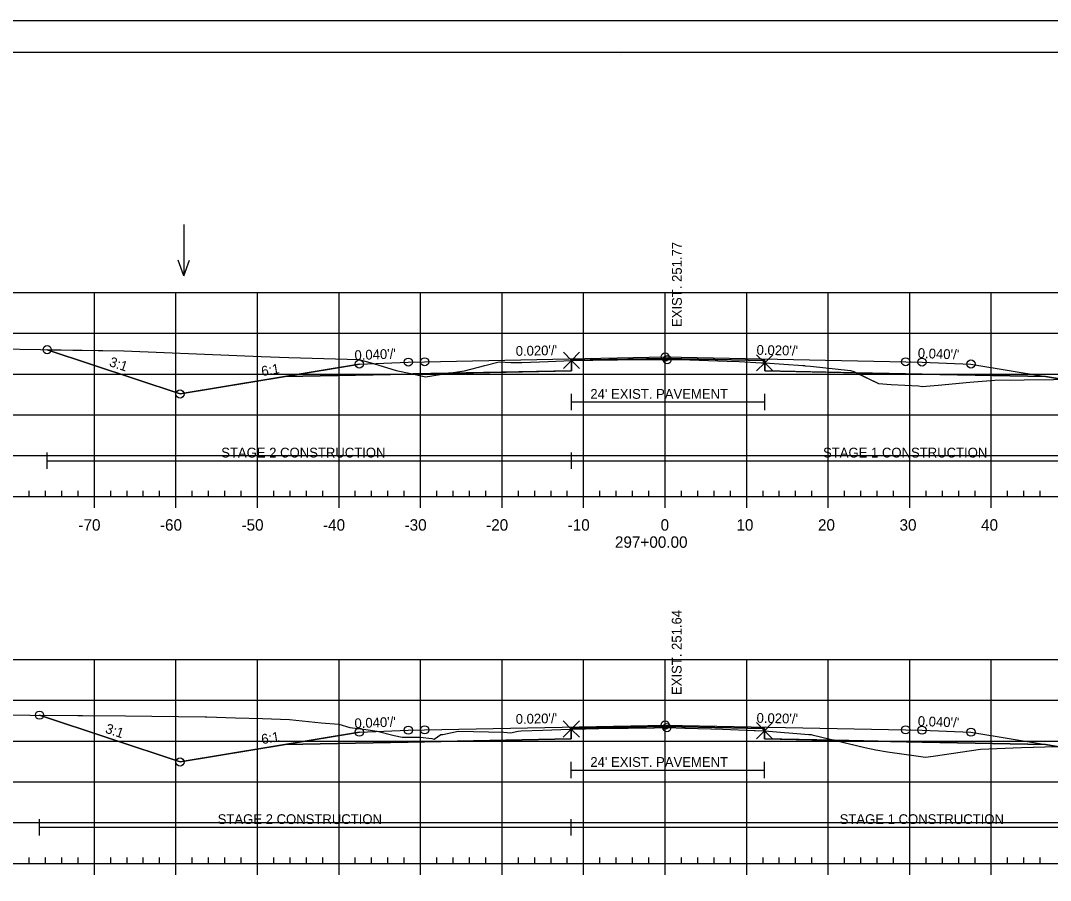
# Model space of a CAD drawing. Extents: x 1365647 to 1367999, y 387113 to 400173.
# Drawn here: x 1365815 to 1365941.3, y 397080.8 to 397186.3 of the extents above; entities that cross this region are included whole.
import ezdxf

# ---------------------------------------------------------------- set-up
doc = ezdxf.new("R2010")
doc.units = 0
for name, color, linetype in [('R_Alt Surface', 7, 'Continuous'), ('R_Axis', 7, 'Continuous'), ('R_Axis Annot', 7, 'Continuous'), ('R_Border', 7, 'Continuous'), ('R_Contours', 7, 'Continuous'), ('R_Exist Surface', 7, 'Continuous'), ('R_Fin Surface', 7, 'Continuous'), ('R_Fin Surface Annot', 7, 'Continuous'), ('R_Grid', 7, 'Continuous'), ('R_No Plot', 7, 'Continuous'), ('R_Proposed Const Limits', 7, 'Continuous'), ('R_Water', 7, 'Continuous'), ('R_Water Annot', 7, 'Continuous'), ('R_Xsect Elev', 7, 'Continuous')]:
    doc.layers.add(name, color=color, linetype=linetype)

msp = doc.modelspace()

# ---------------------------------------------------------------- linework, layer by layer
at = {"layer": 'R_Alt Surface'}
for points in [[(1365847.47, 397142.64), (1365862.59, 397142.94), (1365882.6, 397143.34), (1365882.6, 397144.63), (1365894.09, 397144.86), (1365906.31, 397144.61), (1365906.31, 397143.33), (1365925.59, 397142.94), (1365940.72, 397142.64)], [(1365847.47, 397097.5), (1365862.59, 397097.81), (1365882.57, 397098.21), (1365882.57, 397099.49), (1365894.09, 397099.72), (1365906.27, 397099.48), (1365906.27, 397098.19), (1365925.59, 397097.81), (1365940.72, 397097.5)]]:
    msp.add_lwpolyline(points, dxfattribs=at)
at = {"layer": 'R_Axis'}
for p, q in [((1365816.09, 397127.93), (1365816.09, 397128.63)), ((1365818.09, 397127.93), (1365818.09, 397128.63)), ((1365820.09, 397127.93), (1365820.09, 397128.63)), ((1365822.09, 397127.93), (1365822.09, 397128.63)), ((1365826.09, 397127.93), (1365826.09, 397128.63)), ((1365828.09, 397127.93), (1365828.09, 397128.63)), ((1365830.09, 397127.93), (1365830.09, 397128.63)), ((1365832.09, 397127.93), (1365832.09, 397128.63)), ((1365836.09, 397127.93), (1365836.09, 397128.63)), ((1365838.09, 397127.93), (1365838.09, 397128.63)), ((1365840.09, 397127.93), (1365840.09, 397128.63)), ((1365842.09, 397127.93), (1365842.09, 397128.63)), ((1365846.09, 397127.93), (1365846.09, 397128.63)), ((1365848.09, 397127.93), (1365848.09, 397128.63)), ((1365850.09, 397127.93), (1365850.09, 397128.63)), ((1365852.09, 397127.93), (1365852.09, 397128.63)), ((1365856.09, 397127.93), (1365856.09, 397128.63)), ((1365858.09, 397127.93), (1365858.09, 397128.63)), ((1365860.09, 397127.93), (1365860.09, 397128.63)), ((1365862.09, 397127.93), (1365862.09, 397128.63)), ((1365866.09, 397127.93), (1365866.09, 397128.63)), ((1365868.09, 397127.93), (1365868.09, 397128.63)), ((1365870.09, 397127.93), (1365870.09, 397128.63)), ((1365872.09, 397127.93), (1365872.09, 397128.63)), ((1365876.09, 397127.93), (1365876.09, 397128.63)), ((1365878.09, 397127.93), (1365878.09, 397128.63)), ((1365880.09, 397127.93), (1365880.09, 397128.63)), ((1365882.09, 397127.93), (1365882.09, 397128.63)), ((1365886.09, 397127.93), (1365886.09, 397128.63)), ((1365888.09, 397127.93), (1365888.09, 397128.63)), ((1365890.09, 397127.93), (1365890.09, 397128.63)), ((1365892.09, 397127.93), (1365892.09, 397128.63)), ((1365896.09, 397127.93), (1365896.09, 397128.63)), ((1365898.09, 397127.93), (1365898.09, 397128.63)), ((1365900.09, 397127.93), (1365900.09, 397128.63)), ((1365902.09, 397127.93), (1365902.09, 397128.63)), ((1365906.09, 397127.93), (1365906.09, 397128.63)), ((1365908.09, 397127.93), (1365908.09, 397128.63)), ((1365910.09, 397127.93), (1365910.09, 397128.63)), ((1365912.09, 397127.93), (1365912.09, 397128.63)), ((1365916.09, 397127.93), (1365916.09, 397128.63)), ((1365918.09, 397127.93), (1365918.09, 397128.63)), ((1365920.09, 397127.93), (1365920.09, 397128.63)), ((1365922.09, 397127.93), (1365922.09, 397128.63)), ((1365926.09, 397127.93), (1365926.09, 397128.63)), ((1365928.09, 397127.93), (1365928.09, 397128.63)), ((1365930.09, 397127.93), (1365930.09, 397128.63)), ((1365932.09, 397127.93), (1365932.09, 397128.63)), ((1365936.09, 397127.93), (1365936.09, 397128.63)), ((1365938.09, 397127.93), (1365938.09, 397128.63)), ((1365940.09, 397127.93), (1365940.09, 397128.63)), ((1365749.09, 397127.93), (1366039.09, 397127.93)), ((1365824.09, 397126.53), (1365824.09, 397127.93)), ((1365834.09, 397126.53), (1365834.09, 397127.93)), ((1365844.09, 397126.53), (1365844.09, 397127.93)), ((1365854.09, 397126.53), (1365854.09, 397127.93)), ((1365864.09, 397126.53), (1365864.09, 397127.93)), ((1365874.09, 397126.53), (1365874.09, 397127.93)), ((1365884.09, 397126.53), (1365884.09, 397127.93)), ((1365894.09, 397126.53), (1365894.09, 397127.93)), ((1365904.09, 397126.53), (1365904.09, 397127.93)), ((1365914.09, 397126.53), (1365914.09, 397127.93)), ((1365924.09, 397126.53), (1365924.09, 397127.93)), ((1365934.09, 397126.53), (1365934.09, 397127.93)), ((1365749.09, 397082.93), (1366039.09, 397082.93)), ((1365816.09, 397082.93), (1365816.09, 397083.63)), ((1365818.09, 397082.93), (1365818.09, 397083.63)), ((1365820.09, 397082.93), (1365820.09, 397083.63)), ((1365822.09, 397082.93), (1365822.09, 397083.63)), ((1365824.09, 397081.53), (1365824.09, 397082.93)), ((1365826.09, 397082.93), (1365826.09, 397083.63)), ((1365828.09, 397082.93), (1365828.09, 397083.63)), ((1365830.09, 397082.93), (1365830.09, 397083.63)), ((1365832.09, 397082.93), (1365832.09, 397083.63)), ((1365834.09, 397081.53), (1365834.09, 397082.93)), ((1365836.09, 397082.93), (1365836.09, 397083.63)), ((1365838.09, 397082.93), (1365838.09, 397083.63)), ((1365840.09, 397082.93), (1365840.09, 397083.63)), ((1365842.09, 397082.93), (1365842.09, 397083.63)), ((1365844.09, 397081.53), (1365844.09, 397082.93)), ((1365846.09, 397082.93), (1365846.09, 397083.63)), ((1365848.09, 397082.93), (1365848.09, 397083.63)), ((1365850.09, 397082.93), (1365850.09, 397083.63)), ((1365852.09, 397082.93), (1365852.09, 397083.63)), ((1365854.09, 397081.53), (1365854.09, 397082.93)), ((1365856.09, 397082.93), (1365856.09, 397083.63)), ((1365858.09, 397082.93), (1365858.09, 397083.63)), ((1365860.09, 397082.93), (1365860.09, 397083.63)), ((1365862.09, 397082.93), (1365862.09, 397083.63)), ((1365864.09, 397081.53), (1365864.09, 397082.93)), ((1365866.09, 397082.93), (1365866.09, 397083.63)), ((1365868.09, 397082.93), (1365868.09, 397083.63)), ((1365870.09, 397082.93), (1365870.09, 397083.63)), ((1365872.09, 397082.93), (1365872.09, 397083.63)), ((1365874.09, 397081.53), (1365874.09, 397082.93)), ((1365876.09, 397082.93), (1365876.09, 397083.63)), ((1365878.09, 397082.93), (1365878.09, 397083.63)), ((1365880.09, 397082.93), (1365880.09, 397083.63)), ((1365882.09, 397082.93), (1365882.09, 397083.63)), ((1365884.09, 397081.53), (1365884.09, 397082.93)), ((1365886.09, 397082.93), (1365886.09, 397083.63)), ((1365888.09, 397082.93), (1365888.09, 397083.63)), ((1365890.09, 397082.93), (1365890.09, 397083.63)), ((1365892.09, 397082.93), (1365892.09, 397083.63)), ((1365894.09, 397081.53), (1365894.09, 397082.93)), ((1365896.09, 397082.93), (1365896.09, 397083.63)), ((1365898.09, 397082.93), (1365898.09, 397083.63)), ((1365900.09, 397082.93), (1365900.09, 397083.63)), ((1365902.09, 397082.93), (1365902.09, 397083.63)), ((1365904.09, 397081.53), (1365904.09, 397082.93)), ((1365906.09, 397082.93), (1365906.09, 397083.63)), ((1365908.09, 397082.93), (1365908.09, 397083.63)), ((1365910.09, 397082.93), (1365910.09, 397083.63)), ((1365912.09, 397082.93), (1365912.09, 397083.63)), ((1365914.09, 397081.53), (1365914.09, 397082.93)), ((1365916.09, 397082.93), (1365916.09, 397083.63)), ((1365918.09, 397082.93), (1365918.09, 397083.63)), ((1365920.09, 397082.93), (1365920.09, 397083.63)), ((1365922.09, 397082.93), (1365922.09, 397083.63)), ((1365924.09, 397081.53), (1365924.09, 397082.93)), ((1365926.09, 397082.93), (1365926.09, 397083.63)), ((1365928.09, 397082.93), (1365928.09, 397083.63)), ((1365930.09, 397082.93), (1365930.09, 397083.63)), ((1365932.09, 397082.93), (1365932.09, 397083.63)), ((1365934.09, 397081.53), (1365934.09, 397082.93)), ((1365936.09, 397082.93), (1365936.09, 397083.63)), ((1365938.09, 397082.93), (1365938.09, 397083.63)), ((1365940.09, 397082.93), (1365940.09, 397083.63))]:
    msp.add_line(p, q, dxfattribs=at)
at = {"layer": 'R_Border'}
for p, q in [((1365736.09, 397182.39), (1366052.27, 397182.39)), ((1365888.61, 397182.13), (1365888.61, 397182.13)), ((1365888.61, 397182.13), (1365888.61, 397182.13))]:
    msp.add_line(p, q, dxfattribs=at)
at = {"layer": 'R_Contours'}
for points in [[(1365818.3, 397145.92), (1365827.68, 397145.77), (1365841.57, 397145.19), (1365844.54, 397145.07), (1365847.94, 397144.98), (1365856.54, 397144.73), (1365858.32, 397144.24), (1365861.08, 397143.39), (1365862.9, 397143.01), (1365863.15, 397142.95), (1365862.59, 397142.94), (1365847.47, 397142.64), (1365834.59, 397140.49)], [(1365882.6, 397144.61), (1365884.11, 397144.62), (1365885.21, 397144.64), (1365888.26, 397144.69), (1365888.93, 397144.7), (1365890.22, 397144.7), (1365893.79, 397144.7), (1365894.33, 397144.7), (1365894.71, 397144.7), (1365895.71, 397144.7), (1365897.13, 397144.66), (1365901.7, 397144.51), (1365903.18, 397144.46), (1365905.9, 397144.33), (1365906.31, 397144.31), (1365906.31, 397144.61), (1365894.09, 397144.86), (1365882.6, 397144.63)], [(1365867.53, 397143.04), (1365869.46, 397143.34), (1365871.98, 397143.99), (1365873.74, 397144.44), (1365875.15, 397144.35), (1365876.49, 397144.34), (1365879.74, 397144.47), (1365882.6, 397144.61), (1365882.6, 397143.34)], [(1365906.31, 397144.31), (1365910.98, 397143.98), (1365911.18, 397143.97), (1365911.25, 397143.96), (1365911.27, 397143.96), (1365911.29, 397143.96), (1365911.92, 397143.9), (1365916.82, 397143.37), (1365917.23, 397143.23), (1365917.5, 397143.1), (1365906.31, 397143.33)], [(1365863.15, 397142.95), (1365864.71, 397142.6), (1365867.5, 397143.03), (1365867.53, 397143.04)], [(1365917.5, 397143.1), (1365920.25, 397141.79), (1365921.82, 397141.67), (1365925.14, 397141.49), (1365925.61, 397141.4), (1365927.57, 397141.57), (1365931.44, 397141.93), (1365932.96, 397142.06), (1365934.51, 397142.19), (1365941.71, 397142.28), (1365942.75, 397142.3), (1365940.72, 397142.64), (1365925.59, 397142.94)], [(1365817.36, 397101.1), (1365827.92, 397101.02), (1365831.15, 397100.99), (1365837.67, 397100.91), (1365837.89, 397100.9), (1365841.41, 397100.76), (1365844.7, 397100.7), (1365848, 397100.57), (1365851.89, 397100.16), (1365854.05, 397099.98), (1365855.43, 397099.58), (1365857.36, 397099.33), (1365858.77, 397099.12), (1365860.87, 397098.59), (1365861.83, 397098.4), (1365864.03, 397098.4), (1365865.48, 397098.22), (1365865.76, 397098.14), (1365866.57, 397098.73), (1365866.84, 397098.71), (1365868.69, 397099.14), (1365874.3, 397099.03), (1365875.11, 397098.93), (1365876.08, 397099.15), (1365876.43, 397099.16), (1365879.1, 397099.27), (1365882.39, 397099.38), (1365882.57, 397099.39), (1365882.57, 397098.21), (1365862.59, 397097.81), (1365847.47, 397097.5), (1365834.59, 397095.36)], [(1365882.57, 397099.39), (1365882.73, 397099.4), (1365882.74, 397099.4), (1365882.77, 397099.4), (1365885.89, 397099.46), (1365885.95, 397099.46), (1365889.46, 397099.51), (1365889.57, 397099.51), (1365892.68, 397099.54), (1365892.77, 397099.54), (1365894.14, 397099.57), (1365894.3, 397099.57), (1365894.3, 397099.57), (1365894.33, 397099.57), (1365896.51, 397099.52), (1365896.57, 397099.51), (1365899.69, 397099.42), (1365899.72, 397099.41), (1365899.77, 397099.41), (1365901.13, 397099.4), (1365905.02, 397099.22), (1365905.14, 397099.21), (1365906.24, 397099.2), (1365906.27, 397099.2), (1365906.27, 397099.48), (1365894.09, 397099.72), (1365882.57, 397099.49)], [(1365906.27, 397099.2), (1365911.69, 397098.74), (1365911.77, 397098.74), (1365911.85, 397098.73), (1365911.98, 397098.71), (1365912.12, 397098.67), (1365914.82, 397098.02), (1365906.27, 397098.19)], [(1365914.82, 397098.02), (1365918.57, 397097.12), (1365919.92, 397096.84), (1365921.34, 397096.59), (1365925.14, 397096.08), (1365926, 397095.96), (1365926.94, 397096.09), (1365932.75, 397096.93), (1365937.78, 397097.14), (1365942.15, 397097.26), (1365940.72, 397097.5), (1365925.59, 397097.81)]]:
    msp.add_lwpolyline(points, close=True, dxfattribs=at)
at = {"layer": 'R_Exist Surface'}
for points in [[(1365812.31, 397146.01), (1365827.68, 397145.77), (1365841.57, 397145.19), (1365844.54, 397145.07), (1365847.94, 397144.98), (1365856.54, 397144.73), (1365858.32, 397144.24), (1365861.08, 397143.39), (1365862.9, 397143.01), (1365864.71, 397142.6), (1365867.5, 397143.03), (1365869.46, 397143.34), (1365871.98, 397143.99), (1365873.74, 397144.44), (1365875.15, 397144.35), (1365876.49, 397144.34), (1365879.74, 397144.47), (1365882.6, 397144.61), (1365884.11, 397144.62), (1365885.21, 397144.64), (1365888.26, 397144.69), (1365888.93, 397144.7), (1365890.22, 397144.7), (1365893.79, 397144.7), (1365894.33, 397144.7), (1365894.71, 397144.7), (1365895.71, 397144.7), (1365897.13, 397144.66), (1365901.7, 397144.51), (1365903.18, 397144.46), (1365905.9, 397144.33), (1365906.31, 397144.31), (1365910.98, 397143.98), (1365911.18, 397143.97), (1365911.25, 397143.96), (1365911.27, 397143.96), (1365911.29, 397143.96), (1365911.92, 397143.9), (1365916.82, 397143.37), (1365917.23, 397143.23), (1365920.25, 397141.79), (1365921.82, 397141.67), (1365925.14, 397141.49), (1365925.61, 397141.4), (1365927.57, 397141.57), (1365931.44, 397141.93), (1365932.96, 397142.06), (1365934.51, 397142.19), (1365941.71, 397142.28)], [(1365810.27, 397101.16), (1365827.92, 397101.02), (1365831.15, 397100.99), (1365837.67, 397100.91), (1365837.89, 397100.9), (1365841.41, 397100.76), (1365844.7, 397100.7), (1365848, 397100.57), (1365851.89, 397100.16), (1365854.05, 397099.98), (1365855.43, 397099.58), (1365857.36, 397099.33), (1365858.77, 397099.12), (1365860.87, 397098.59), (1365861.83, 397098.4), (1365864.03, 397098.4), (1365865.48, 397098.22), (1365865.76, 397098.14), (1365866.57, 397098.73), (1365866.84, 397098.71), (1365868.69, 397099.14), (1365874.3, 397099.03), (1365875.11, 397098.93), (1365876.08, 397099.15), (1365876.43, 397099.16), (1365879.1, 397099.27), (1365882.39, 397099.38), (1365882.57, 397099.39), (1365882.73, 397099.4), (1365882.74, 397099.4), (1365882.77, 397099.4), (1365885.89, 397099.46), (1365885.95, 397099.46), (1365889.46, 397099.51), (1365889.57, 397099.51), (1365892.68, 397099.54), (1365892.77, 397099.54), (1365894.14, 397099.57), (1365894.3, 397099.57), (1365894.3, 397099.57), (1365894.33, 397099.57), (1365896.51, 397099.52), (1365896.57, 397099.51), (1365899.69, 397099.42), (1365899.72, 397099.41), (1365899.77, 397099.41), (1365901.13, 397099.4), (1365905.02, 397099.22), (1365905.14, 397099.21), (1365906.24, 397099.2), (1365906.27, 397099.2), (1365911.69, 397098.74), (1365911.77, 397098.74), (1365911.85, 397098.73), (1365911.98, 397098.71), (1365912.12, 397098.67), (1365918.57, 397097.12), (1365919.92, 397096.84), (1365921.34, 397096.59), (1365925.14, 397096.08), (1365926, 397095.96), (1365926.94, 397096.09), (1365932.75, 397096.93), (1365937.78, 397097.14), (1365943.51, 397097.3)]]:
    msp.add_lwpolyline(points, dxfattribs=at)
at = {"layer": 'R_Fin Surface'}
for points in [[(1365818.3, 397145.92), (1365834.59, 397140.49), (1365847.47, 397142.64), (1365856.59, 397144.16), (1365862.59, 397144.4), (1365864.59, 397144.44), (1365894.09, 397145.03), (1365923.59, 397144.44), (1365925.59, 397144.4), (1365931.59, 397144.16), (1365940.72, 397142.64), (1365953.59, 397140.49), (1365956.36, 397139.57), (1365964.88, 397142.41)], [(1365856.59, 397144.16), (1365862.59, 397144.4), (1365864.59, 397144.44), (1365894.09, 397145.03), (1365923.59, 397144.44), (1365925.59, 397144.4), (1365931.59, 397144.16)], [(1365817.36, 397101.1), (1365834.59, 397095.36), (1365847.47, 397097.5), (1365856.59, 397099.02), (1365862.59, 397099.26), (1365864.59, 397099.3), (1365894.09, 397099.89), (1365923.59, 397099.3), (1365925.59, 397099.26), (1365931.59, 397099.02), (1365940.72, 397097.5), (1365953.59, 397095.36), (1365958.77, 397093.63), (1365968.47, 397096.86)], [(1365856.59, 397099.02), (1365862.59, 397099.26), (1365864.59, 397099.3), (1365894.09, 397099.89), (1365923.59, 397099.3), (1365925.59, 397099.26), (1365931.59, 397099.02)]]:
    msp.add_lwpolyline(points, dxfattribs=at)
at = {"layer": 'R_Grid'}
for p, q in [((1365749.09, 397152.93), (1366039.09, 397152.93)), ((1365824.09, 397127.93), (1365824.09, 397152.93)), ((1365834.09, 397127.93), (1365834.09, 397152.93)), ((1365844.09, 397127.93), (1365844.09, 397152.93)), ((1365854.09, 397127.93), (1365854.09, 397152.93)), ((1365864.09, 397127.93), (1365864.09, 397152.93)), ((1365874.09, 397127.93), (1365874.09, 397152.93)), ((1365884.09, 397127.93), (1365884.09, 397152.93)), ((1365894.09, 397127.93), (1365894.09, 397152.93)), ((1365904.09, 397127.93), (1365904.09, 397152.93)), ((1365914.09, 397127.93), (1365914.09, 397152.93)), ((1365924.09, 397127.93), (1365924.09, 397152.93)), ((1365934.09, 397127.93), (1365934.09, 397152.93)), ((1365749.09, 397147.93), (1366039.09, 397147.93)), ((1365749.09, 397142.93), (1366039.09, 397142.93)), ((1365749.09, 397137.93), (1366039.09, 397137.93)), ((1365749.09, 397132.93), (1366039.09, 397132.93)), ((1365749.09, 397127.93), (1366039.09, 397127.93)), ((1365749.09, 397107.93), (1366039.09, 397107.93)), ((1365824.09, 397082.93), (1365824.09, 397107.93)), ((1365834.09, 397082.93), (1365834.09, 397107.93)), ((1365844.09, 397082.93), (1365844.09, 397107.93)), ((1365854.09, 397082.93), (1365854.09, 397107.93)), ((1365864.09, 397082.93), (1365864.09, 397107.93)), ((1365874.09, 397082.93), (1365874.09, 397107.93)), ((1365884.09, 397082.93), (1365884.09, 397107.93)), ((1365894.09, 397082.93), (1365894.09, 397107.93)), ((1365904.09, 397082.93), (1365904.09, 397107.93)), ((1365914.09, 397082.93), (1365914.09, 397107.93)), ((1365924.09, 397082.93), (1365924.09, 397107.93)), ((1365934.09, 397082.93), (1365934.09, 397107.93)), ((1365749.09, 397102.93), (1366039.09, 397102.93)), ((1365749.09, 397097.93), (1366039.09, 397097.93)), ((1365749.09, 397092.93), (1366039.09, 397092.93)), ((1365749.09, 397087.93), (1366039.09, 397087.93)), ((1365749.09, 397082.93), (1366039.09, 397082.93))]:
    msp.add_line(p, q, dxfattribs=at)
at = {"layer": 'R_No Plot'}
msp.add_line((1365723.69, 397186.28), (1366057.03, 397186.28), dxfattribs=at)
msp.add_lwpolyline([(1365723.69, 397186.28), (1366057.03, 397186.28), (1366057.03, 396972.94), (1365723.69, 396972.94)], close=True, dxfattribs=at)
for points in [[(1365882.6, 397144.61), (1365881.6, 397145.61), (1365882.6, 397144.61), (1365881.6, 397143.61), (1365882.6, 397144.61), (1365883.6, 397143.61), (1365882.6, 397144.61), (1365883.6, 397145.61)], [(1365906.31, 397144.31), (1365905.31, 397145.31), (1365906.31, 397144.31), (1365905.31, 397143.31), (1365906.31, 397144.31), (1365907.31, 397143.31), (1365906.31, 397144.31), (1365907.31, 397145.31)], [(1365882.57, 397099.39), (1365881.57, 397100.39), (1365882.57, 397099.39), (1365881.57, 397098.39), (1365882.57, 397099.39), (1365883.57, 397098.39), (1365882.57, 397099.39), (1365883.57, 397100.39)], [(1365906.27, 397099.2), (1365905.27, 397100.2), (1365906.27, 397099.2), (1365905.27, 397098.2), (1365906.27, 397099.2), (1365907.27, 397098.2), (1365906.27, 397099.2), (1365907.27, 397100.2)]]:
    msp.add_lwpolyline(points, dxfattribs=at)
for centre in [(1365818.3, 397145.92), (1365818.3, 397145.92), (1365856.59, 397144.16), (1365856.59, 397144.16), (1365856.59, 397144.16), (1365856.59, 397144.16), (1365856.59, 397144.16), (1365862.59, 397144.4), (1365862.59, 397144.4), (1365862.59, 397144.4), (1365862.59, 397144.4), (1365862.59, 397144.4), (1365864.59, 397144.44), (1365864.59, 397144.44), (1365864.59, 397144.44), (1365864.59, 397144.44), (1365864.59, 397144.44), (1365894.09, 397145.03), (1365894.09, 397145.03), (1365894.09, 397145.03), (1365894.09, 397145.03), (1365894.09, 397145.03), (1365894.33, 397144.7), (1365923.59, 397144.44), (1365923.59, 397144.44), (1365923.59, 397144.44), (1365923.59, 397144.44), (1365923.59, 397144.44), (1365925.59, 397144.4), (1365925.59, 397144.4), (1365925.59, 397144.4), (1365925.59, 397144.4), (1365925.59, 397144.4), (1365931.59, 397144.16), (1365931.59, 397144.16), (1365931.59, 397144.16), (1365931.59, 397144.16), (1365931.59, 397144.16), (1365834.59, 397140.49), (1365834.59, 397140.49), (1365834.59, 397140.49), (1365834.59, 397140.49), (1365834.59, 397140.49), (1365817.36, 397101.1), (1365817.36, 397101.1), (1365856.59, 397099.02), (1365856.59, 397099.02), (1365856.59, 397099.02), (1365856.59, 397099.02), (1365856.59, 397099.02), (1365862.59, 397099.26), (1365862.59, 397099.26), (1365862.59, 397099.26), (1365862.59, 397099.26), (1365862.59, 397099.26), (1365864.59, 397099.3), (1365864.59, 397099.3), (1365864.59, 397099.3), (1365864.59, 397099.3), (1365864.59, 397099.3), (1365894.09, 397099.89), (1365894.09, 397099.89), (1365894.09, 397099.89), (1365894.09, 397099.89), (1365894.09, 397099.89), (1365894.3, 397099.57), (1365923.59, 397099.3), (1365923.59, 397099.3), (1365923.59, 397099.3), (1365923.59, 397099.3), (1365923.59, 397099.3), (1365925.59, 397099.26), (1365925.59, 397099.26), (1365925.59, 397099.26), (1365925.59, 397099.26), (1365925.59, 397099.26), (1365931.59, 397099.02), (1365931.59, 397099.02), (1365931.59, 397099.02), (1365931.59, 397099.02), (1365931.59, 397099.02), (1365834.59, 397095.36), (1365834.59, 397095.36), (1365834.59, 397095.36), (1365834.59, 397095.36), (1365834.59, 397095.36)]:
    msp.add_circle(centre, 0.5, dxfattribs=at)
at = {"layer": 'R_Proposed Const Limits'}
for points in [[(1365856.59, 397144.16), (1365834.59, 397140.49), (1365818.3, 397145.92)], [(1365856.59, 397099.02), (1365834.59, 397095.36), (1365817.36, 397101.1)]]:
    msp.add_lwpolyline(points, dxfattribs=at)
at = {"layer": 'R_Water'}
for p, q in [((1365882.6, 397138.51), (1365882.6, 397140.51)), ((1365906.31, 397138.51), (1365906.31, 397140.51)), ((1365882.6, 397139.51), (1365906.31, 397139.51)), ((1365818.3, 397131.31), (1365818.3, 397133.31)), ((1365882.6, 397131.31), (1365882.6, 397133.31)), ((1365818.3, 397132.31), (1365882.6, 397132.31)), ((1365882.6, 397132.31), (1365964.88, 397132.31)), ((1365882.57, 397093.37), (1365882.57, 397095.37)), ((1365882.57, 397094.37), (1365906.27, 397094.37)), ((1365906.27, 397093.36), (1365906.27, 397095.36)), ((1365817.36, 397086.36), (1365817.36, 397088.36)), ((1365882.57, 397086.36), (1365882.57, 397088.36)), ((1365817.36, 397087.36), (1365882.57, 397087.36)), ((1365882.57, 397087.36), (1365968.45, 397087.36))]:
    msp.add_line(p, q, dxfattribs=at)
at = {"layer": 'R_Water Annot'}
for p, q in [((1365835.07, 397161.28), (1365835.07, 397154.99)), ((1365835.07, 397154.99), (1365834.37, 397156.91)), ((1365835.07, 397154.99), (1365835.77, 397156.91))]:
    msp.add_line(p, q, dxfattribs=at)

# ---------------------------------------------------------------- texts
at = {"layer": 'R_Axis Annot'}
for s, p in [('-70', (1365822.13, 397123.73)), ('-60', (1365832.13, 397123.73)), ('-50', (1365842.13, 397123.73)), ('-40', (1365852.13, 397123.73)), ('-30', (1365862.13, 397123.73)), ('-20', (1365872.13, 397123.73)), ('-10', (1365882.13, 397123.73)), ('0', (1365893.53, 397123.73)), ('10', (1365902.83, 397123.73)), ('20', (1365912.83, 397123.73)), ('30', (1365922.83, 397123.73)), ('40', (1365932.83, 397123.73)), ('297+00.00', (1365887.93, 397121.63))]:
    msp.add_text(s, height=1.4, dxfattribs=at).set_placement(p)
at = {"layer": 'R_Fin Surface Annot'}
for s, rotation, p in [("0.040'/'", 2.2906, (1365856.01, 397144.64)), ("0.020'/'", 1.1458, (1365875.77, 397145.16)), ("0.020'/'", 358.8542, (1365905.29, 397145.3)), ("0.040'/'", 357.7094, (1365925.05, 397144.92)), ('3:1', 341.5651, (1365825.82, 397143.94)), ('6:1', 9.4623, (1365844.66, 397142.68)), ("0.040'/'", 2.2906, (1365856.01, 397099.5)), ("0.020'/'", 1.1458, (1365875.77, 397100.03)), ("0.020'/'", 358.8542, (1365905.29, 397100.17)), ("0.040'/'", 357.7094, (1365925.05, 397099.79)), ('3:1', 341.5651, (1365825.34, 397098.97)), ('6:1', 9.4623, (1365844.66, 397097.54))]:
    msp.add_text(s, height=1.2, rotation=rotation, dxfattribs=at).set_placement(p)
at = {"layer": 'R_Water'}
for s, p in [("24' EXIST. PAVEMENT", (1365884.91, 397139.9)), ('STAGE 2 CONSTRUCTION', (1365839.64, 397132.7)), ('STAGE 1 CONSTRUCTION', (1365913.45, 397132.7)), ("24' EXIST. PAVEMENT", (1365884.91, 397094.76)), ('STAGE 2 CONSTRUCTION', (1365839.21, 397087.75)), ('STAGE 1 CONSTRUCTION', (1365915.49, 397087.75))]:
    msp.add_text(s, height=1.2, dxfattribs=at).set_placement(p)
at = {"layer": 'R_Xsect Elev'}
for s, p in [('EXIST. 251.77', (1365896.13, 397148.7)), ('EXIST. 251.64', (1365896.1, 397103.57))]:
    msp.add_text(s, height=1.2, rotation=90, dxfattribs=at).set_placement(p)

doc.saveas('drawing.dxf')
